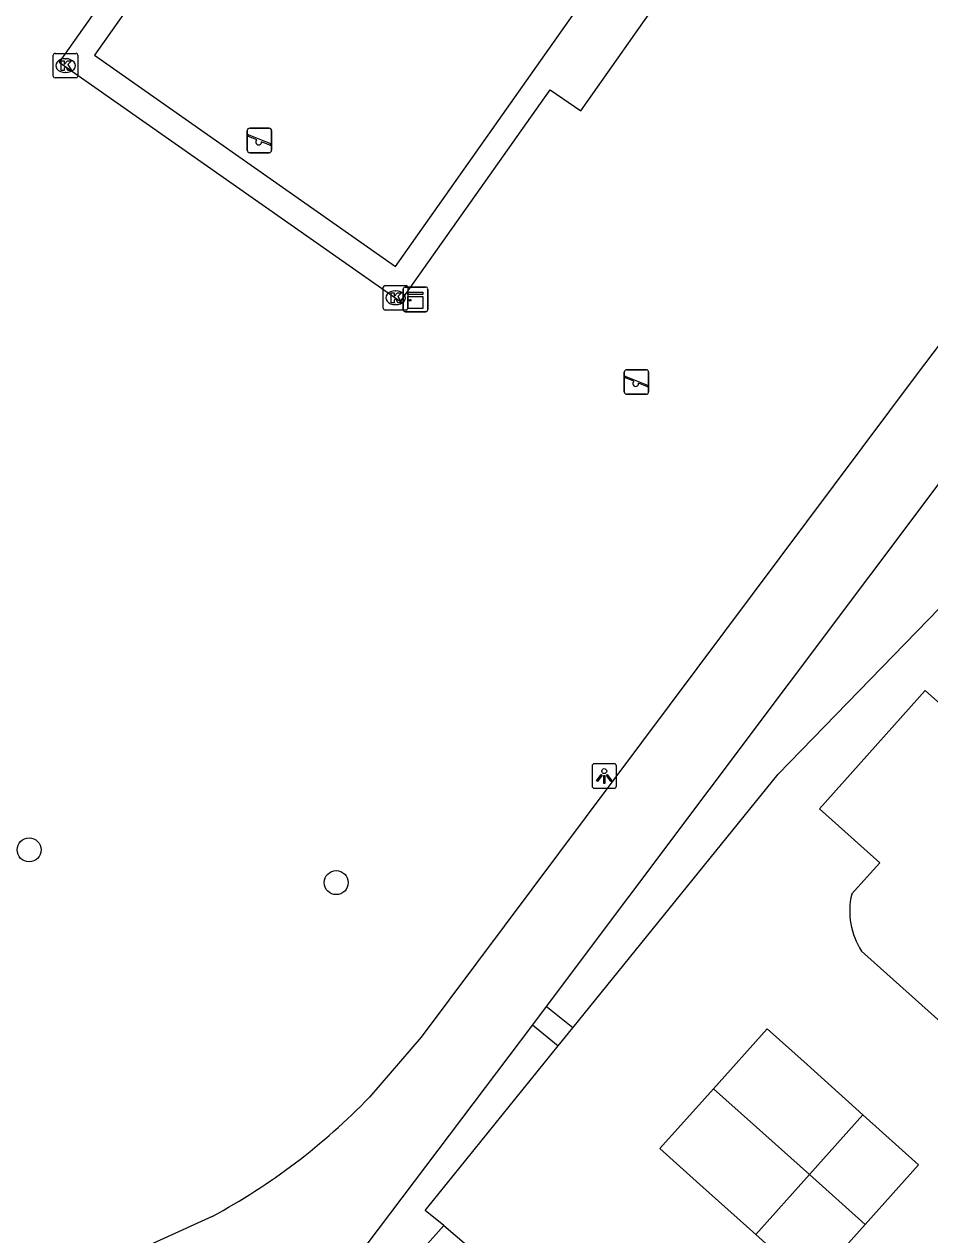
# Model space of a CAD drawing. Extents: x 159040 to 160094, y 381214 to 382518.
# Drawn here: x 159439.83 to 159476.76, y 381770.11 to 381819.45 of the extents above; entities that cross this region are included whole.
import ezdxf

# ---------------------------------------------------------------- set-up
doc = ezdxf.new("R2010")
doc.units = 0
for name, color, linetype in [('IMGEO_Boom', 7, 'Continuous'), ('IMGEO_Groenvoorziening', 7, 'Continuous'), ('IMGEO_Kast', 7, 'Continuous'), ('IMGEO_Kolk', 7, 'Continuous'), ('IMGEO_Lichtpunt', 7, 'Continuous'), ('IMGEO_Pand', 7, 'Continuous'), ('IMGEO_Speelvoorziening', 7, 'Continuous'), ('IMGEO_Voetpad_gesloten', 7, 'Continuous'), ('IMGEO_Voetpad_open', 7, 'Continuous')]:
    doc.layers.add(name, color=color, linetype=linetype)

msp = doc.modelspace()

# ---------------------------------------------------------------- linework, layer by layer
at = {"layer": 'IMGEO_Boom'}
for centre in [(159440.027, 381785.796), (159452.552, 381784.461)]:
    msp.add_circle(centre, 0.489, dxfattribs=at)
at = {"layer": 'IMGEO_Groenvoorziening'}
for points in [[(159462.202, 381778.537), (159470.575, 381788.888), (159481.405, 381800.01)], [(159456.944, 381770.48), (159456.183, 381771.095), (159461.61, 381777.805)]]:
    msp.add_lwpolyline(points, dxfattribs=at)
at = {"layer": 'IMGEO_Kast'}
for p, q in [((159455.284, 381807.805), (159455.284, 381808.646)), ((159455.284, 381808.646), (159455.284, 381807.805)), ((159455.359, 381808.73), (159456.2, 381808.73)), ((159456.2, 381808.73), (159455.359, 381808.73)), ((159456.284, 381808.655), (159456.284, 381807.814)), ((159456.284, 381807.814), (159456.284, 381808.655)), ((159456.209, 381807.73), (159455.368, 381807.73)), ((159455.368, 381807.73), (159456.209, 381807.73))]:
    msp.add_line(p, q, dxfattribs=at)
for points in [[(159455.479, 381808.52), (159456.079, 381808.52), (159456.079, 381808.435), (159455.479, 381808.435), (159455.479, 381808.52)], [(159455.479, 381808.345), (159456.079, 381808.345), (159456.079, 381807.856), (159455.479, 381807.856), (159455.479, 381808.345)]]:
    msp.add_lwpolyline(points, dxfattribs=at)
msp.add_circle((159455.563, 381808.194), 0.0377, dxfattribs=at)
for centre, start, end in [((159455.362, 381808.652), 92.4484, 184.2845), ((159455.362, 381808.652), 92.4484, 184.2845), ((159456.206, 381808.652), 2.4484, 94.2845), ((159456.206, 381808.652), 2.4484, 94.2845), ((159455.362, 381807.808), 182.4484, 274.2845), ((159455.362, 381807.808), 182.4484, 274.2845), ((159456.206, 381807.808), 272.4484, 4.2845), ((159456.206, 381807.808), 272.4484, 4.2845)]:
    msp.add_arc(centre, 0.0779, start, end, dxfattribs=at)
at = {"layer": 'IMGEO_Kolk'}
for p, q in [((159441.012, 381817.334), (159441.012, 381818.186)), ((159441.087, 381818.26), (159441.939, 381818.26)), ((159441.5, 381818.04), (159441.525, 381818.04)), ((159442.013, 381818.186), (159442.013, 381817.334)), ((159441.523, 381817.48), (159441.498, 381817.48)), ((159441.939, 381817.26), (159441.087, 381817.26)), ((159454.473, 381807.872), (159454.473, 381808.724)), ((159454.548, 381808.798), (159455.4, 381808.798)), ((159454.961, 381808.578), (159454.986, 381808.578)), ((159455.474, 381808.724), (159455.474, 381807.872)), ((159454.984, 381808.018), (159454.959, 381808.018)), ((159455.4, 381807.798), (159454.548, 381807.798))]:
    msp.add_line(p, q, dxfattribs=at)
for points in [[(159441.012, 381817.334), (159441.012, 381818.186)], [(159441.087, 381818.26), (159441.939, 381818.26)], [(159441.333, 381817.96), (159441.456, 381817.96), (159441.456, 381817.809), (159441.586, 381817.96), (159441.75, 381817.96), (159441.604, 381817.809), (159441.757, 381817.56), (159441.605, 381817.56), (159441.52, 381817.724), (159441.456, 381817.657), (159441.456, 381817.56), (159441.333, 381817.56), (159441.333, 381817.96)], [(159442.013, 381818.186), (159442.013, 381817.334)], [(159441.939, 381817.26), (159441.087, 381817.26)], [(159454.473, 381807.872), (159454.473, 381808.724)], [(159454.548, 381808.798), (159455.4, 381808.798)], [(159454.794, 381808.498), (159454.917, 381808.498), (159454.917, 381808.347), (159455.047, 381808.498), (159455.211, 381808.498), (159455.065, 381808.347), (159455.218, 381808.098), (159455.066, 381808.098), (159454.981, 381808.262), (159454.917, 381808.195), (159454.917, 381808.098), (159454.794, 381808.098), (159454.794, 381808.498)], [(159455.474, 381808.724), (159455.474, 381807.872)], [(159455.4, 381807.798), (159454.548, 381807.798)]]:
    msp.add_lwpolyline(points, dxfattribs=at)
for centre, start, end in [((159441.089, 381818.184), 91.552, 178.448), ((159441.089, 381818.184), 91.552, 178.448), ((159441.937, 381818.184), 1.552, 88.448), ((159441.937, 381818.184), 1.552, 88.448), ((159441.089, 381817.336), 181.552, 268.448), ((159441.089, 381817.336), 181.552, 268.448), ((159441.937, 381817.336), 271.552, 358.448), ((159441.937, 381817.336), 271.552, 358.448), ((159454.55, 381808.722), 91.552, 178.448), ((159454.55, 381808.722), 91.552, 178.448), ((159455.398, 381808.722), 1.552, 88.448), ((159455.398, 381808.722), 1.552, 88.448), ((159454.55, 381807.874), 181.552, 268.448), ((159454.55, 381807.874), 181.552, 268.448), ((159455.398, 381807.874), 271.552, 358.448), ((159455.398, 381807.874), 271.552, 358.448)]:
    msp.add_arc(centre, 0.0765, start, end, dxfattribs=at)
for centre, major_axis, ratio, start_param, end_param in [((159441.499, 381817.76), (-0.387, 0.002), 0.722429, 4.712389, 7.853982), ((159441.524, 381817.76), (-0.39, 0.002), 0.717154, 1.570796, 4.712389), ((159454.96, 381808.298), (-0.387, 0.002), 0.722429, 4.712389, 7.853982), ((159454.985, 381808.298), (-0.39, 0.002), 0.717154, 1.570796, 4.712389)]:
    msp.add_ellipse(centre, major_axis=major_axis, ratio=ratio, start_param=start_param, end_param=end_param, dxfattribs=at)
at = {"layer": 'IMGEO_Lichtpunt'}
for p, q in [((159462.986, 381789.209), (159462.986, 381788.402)), ((159462.986, 381789.209), (159462.986, 381788.402)), ((159463.888, 381789.304), (159463.08, 381789.304)), ((159463.888, 381789.304), (159463.08, 381789.304)), ((159463.982, 381788.402), (159463.982, 381789.209)), ((159463.982, 381788.402), (159463.982, 381789.209)), ((159463.08, 381788.308), (159463.888, 381788.308)), ((159463.08, 381788.308), (159463.888, 381788.308))]:
    msp.add_line(p, q, dxfattribs=at)
for points in [[(159463.36, 381788.873), (159463.399, 381788.845), (159463.211, 381788.583), (159463.173, 381788.61), (159463.36, 381788.873)], [(159463.462, 381788.825), (159463.509, 381788.825), (159463.509, 381788.503), (159463.462, 381788.503), (159463.462, 381788.825)], [(159463.572, 381788.845), (159463.61, 381788.872), (159463.797, 381788.61), (159463.758, 381788.582), (159463.572, 381788.845)]]:
    msp.add_lwpolyline(points, dxfattribs=at)
msp.add_circle((159463.485, 381789.007), 0.0994, dxfattribs=at)
for centre, start, end in [((159463.08, 381789.209), 90, 180), ((159463.08, 381789.209), 90, 180), ((159463.888, 381789.209), 0, 90), ((159463.888, 381789.209), 0, 90), ((159463.08, 381788.402), 180, 270), ((159463.08, 381788.402), 180, 270), ((159463.888, 381788.402), 270, 0), ((159463.888, 381788.402), 270, 360)]:
    msp.add_arc(centre, 0.0946, start, end, dxfattribs=at)
at = {"layer": 'IMGEO_Pand'}
for points in [[(159473.576, 381783.985), (159474.721, 381785.263), (159472.259, 381787.467), (159476.579, 381792.296), (159479.045, 381790.089), (159479.818, 381790.953), (159480.34, 381790.486), (159484.353, 381786.758)], [(159477.218, 381778.778), (159473.981, 381781.672)], [(159467.942, 381776.062), (159470.126, 381778.501), (159471.755, 381777.042), (159474.032, 381775.003)], [(159469.665, 381770.12), (159467.385, 381772.162), (159465.756, 381773.621), (159467.942, 381776.062)], [(159467.942, 381776.062), (159469.571, 381774.603), (159471.85, 381772.562)], [(159471.85, 381772.562), (159474.032, 381775.003)], [(159474.032, 381775.003), (159476.309, 381772.964), (159474.125, 381770.525)], [(159469.665, 381770.12), (159471.85, 381772.562)], [(159471.85, 381772.562), (159474.125, 381770.525)], [(159453.511, 381766.642), (159456.944, 381770.48)], [(159456.944, 381770.48), (159459.991, 381767.886), (159464.125, 381764.05)], [(159474.125, 381770.525), (159471.939, 381768.084), (159469.665, 381770.12)]]:
    msp.add_lwpolyline(points, dxfattribs=at)
msp.add_arc((159476.464, 381783.299), 2.968, 166.6309, 213.2325, dxfattribs=at)
at = {"layer": 'IMGEO_Speelvoorziening'}
for p, q in [((159448.925, 381814.31), (159448.925, 381815.11)), ((159448.925, 381815.11), (159448.925, 381814.31)), ((159449.308, 381814.738), (159448.969, 381814.875)), ((159448.994, 381814.935), (159449.87, 381814.582)), ((159449.025, 381815.21), (159449.815, 381815.21)), ((159449.815, 381815.21), (159449.025, 381815.21)), ((159449.915, 381815.11), (159449.915, 381814.31)), ((159449.915, 381814.31), (159449.915, 381815.11)), ((159449.846, 381814.522), (159449.506, 381814.659)), ((159449.815, 381814.21), (159449.025, 381814.21)), ((159449.025, 381814.21), (159449.815, 381814.21)), ((159464.303, 381804.466), (159464.303, 381805.266)), ((159464.303, 381805.266), (159464.303, 381804.466)), ((159464.686, 381804.894), (159464.347, 381805.031)), ((159464.372, 381805.091), (159465.248, 381804.738)), ((159464.403, 381805.366), (159465.193, 381805.366)), ((159465.193, 381805.366), (159464.403, 381805.366)), ((159465.293, 381805.266), (159465.293, 381804.466)), ((159465.293, 381804.466), (159465.293, 381805.266)), ((159465.224, 381804.678), (159464.884, 381804.815)), ((159465.193, 381804.366), (159464.403, 381804.366)), ((159464.403, 381804.366), (159465.193, 381804.366))]:
    msp.add_line(p, q, dxfattribs=at)
for centre, radius, start, end in [((159449.025, 381815.11), 0.1, 90, 180), ((159449.025, 381815.11), 0.1, 90, 180), ((159448.982, 381814.905), 0.0327, 68.078, 248.078), ((159449.815, 381815.11), 0.1, 0, 90), ((159449.815, 381815.11), 0.1, 360, 90), ((159449.387, 381814.648), 0.12, 130.9928, 5.1632), ((159449.858, 381814.552), 0.0327, 248.078, 68.078), ((159449.025, 381814.31), 0.1, 180, 270), ((159449.025, 381814.31), 0.1, 180, 270), ((159449.815, 381814.31), 0.1, 270, 0), ((159449.815, 381814.31), 0.1, 270, 0), ((159464.403, 381805.266), 0.1, 90, 180), ((159464.403, 381805.266), 0.1, 90, 180), ((159464.36, 381805.061), 0.0327, 68.078, 248.078), ((159465.193, 381805.266), 0.1, 0, 90), ((159465.193, 381805.266), 0.1, 360, 90), ((159464.765, 381804.804), 0.12, 130.9928, 5.1632), ((159465.236, 381804.708), 0.0327, 248.078, 68.078), ((159464.403, 381804.466), 0.1, 180, 270), ((159464.403, 381804.466), 0.1, 180, 270), ((159465.193, 381804.466), 0.1, 270, 0), ((159465.193, 381804.466), 0.1, 270, 0)]:
    msp.add_arc(centre, radius, start, end, dxfattribs=at)
at = {"layer": 'IMGEO_Voetpad_gesloten'}
for points in [[(159541.681, 381888.085), (159541.29, 381887.644), (159530.651, 381874.939), (159515.594, 381856.142), (159513.48, 381853.503), (159500, 381836.251), (159493.127, 381827.455), (159476.248, 381805.204), (159456.019, 381778.168), (159453.905, 381775.716)], [(159477.659, 381801.438), (159461.121, 381779.412)], [(159461.121, 381779.412), (159460.555, 381778.659)], [(159460.555, 381778.659), (159451.372, 381766.501)], [(159447.498, 381770.859), (159443.097, 381768.855)]]:
    msp.add_lwpolyline(points, dxfattribs=at)
msp.add_arc((159435.216, 381793.714), 25.946, 298.252, 316.0779, dxfattribs=at)
at = {"layer": 'IMGEO_Voetpad_open'}
for points in [[(159470.78, 381830.265), (159456.894, 381840.028), (159450.91, 381831.559), (159448.82, 381833.037), (159445.081, 381827.745), (159447.171, 381826.267), (159441.259, 381817.9), (159455.181, 381808.151), (159461.285, 381816.776), (159462.526, 381815.923), (159465.998, 381820.843), (159464.786, 381821.725), (159470.78, 381830.265)], [(159454.966, 381809.566), (159469.369, 381829.983), (159457.123, 381838.591), (159442.688, 381818.192), (159454.966, 381809.566)], [(159462.202, 381778.537), (159461.121, 381779.412)], [(159460.555, 381778.659), (159461.61, 381777.805)], [(159461.61, 381777.805), (159462.202, 381778.537)]]:
    msp.add_lwpolyline(points, dxfattribs=at)

doc.saveas('drawing.dxf')
